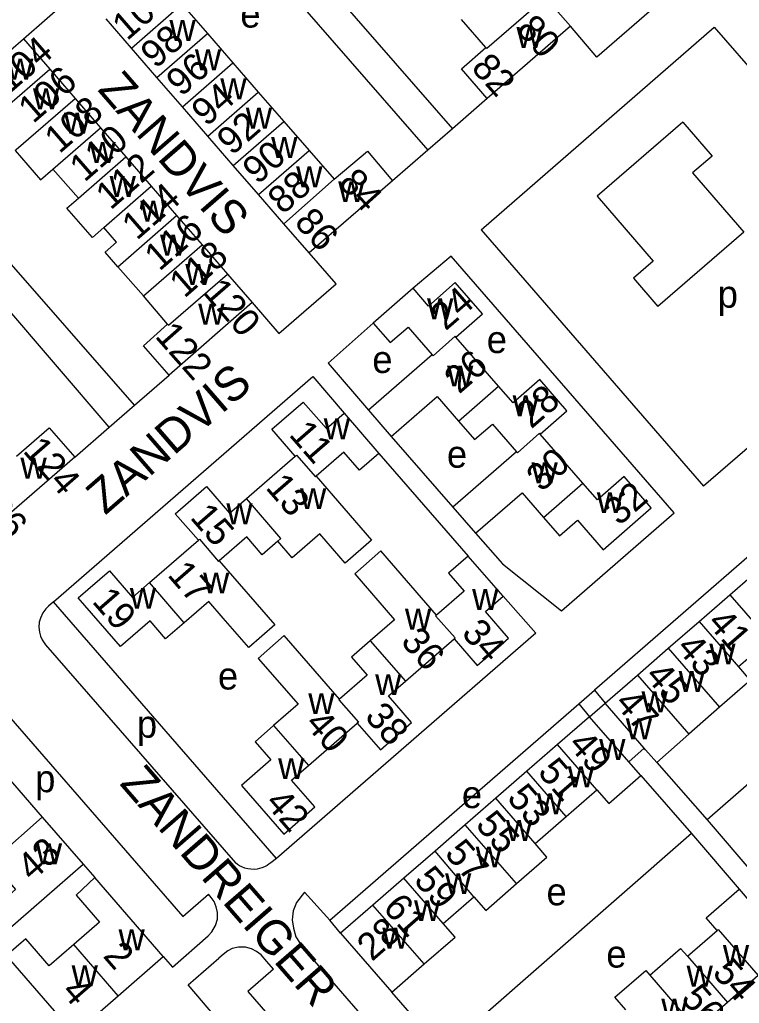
# Model space of a CAD drawing. Extents: x 155854 to 157362, y 383621 to 384685.
# Drawn here: x 156553.9 to 156659.8, y 384187.6 to 384332.2 of the extents above; entities that cross this region are included whole.
import ezdxf

# ---------------------------------------------------------------- set-up
doc = ezdxf.new("R2010")
doc.units = 0
for name, color, linetype in [('BLT_Basislijn', 7, 'Continuous'), ('BLT_Bebouwing', 7, 'Continuous'), ('BLT_Centroide', 7, 'Continuous'), ('BLT_Huisnummer', 7, 'Continuous'), ('BLT_Huisnummer_ tussenligend', 7, 'Continuous'), ('BLT_Huisnummer_reeks', 7, 'Continuous'), ('BLT_Onderdoorgang_en_onderverdeling', 7, 'Continuous'), ('BLT_Onderverdeling_panden', 7, 'Continuous'), ('BLT_Straatnaam', 7, 'Continuous')]:
    doc.layers.add(name, color=color, linetype=linetype)

msp = doc.modelspace()

# ---------------------------------------------------------------- linework, layer by layer
at = {"layer": 'BLT_Basislijn'}
for p, q in [((156585.66, 384352.81), (156617.61, 384316.2)), ((156554.48, 384329.42), (156562.84, 384336.72)), ((156621.82, 384301.32), (156656.09, 384331.14)), ((156656.09, 384331.14), (156688.96, 384293.5)), ((156622.73, 384320.65), (156617.61, 384316.2)), ((156617.61, 384316.2), (156613.96, 384313.03)), ((156651.51, 384317.16), (156638.91, 384306.3)), ((156651.51, 384317.16), (156655.8, 384312.18)), ((156570.81, 384275.55), (156538.82, 384312.06)), ((156613.96, 384313.03), (156608.8, 384308.55)), ((156655.8, 384312.18), (156652.94, 384309.72)), ((156652.94, 384309.72), (156660.47, 384300.98)), ((156638.91, 384306.3), (156647.15, 384296.74)), ((156621.82, 384301.32), (156654.53, 384263.64)), ((156660.47, 384300.98), (156647.8, 384290.06)), ((156617.41, 384297.46), (156611.82, 384292.74)), ((156650.2, 384259.71), (156617.41, 384297.46)), ((156647.15, 384296.74), (156644.22, 384294.22)), ((156644.22, 384294.22), (156647.8, 384290.06)), ((156688.96, 384293.5), (156654.53, 384263.64)), ((156605.95, 384287.63), (156599.33, 384281.75)), ((156599.33, 384281.75), (156605.23, 384274.83)), ((156570.81, 384275.55), (156575.91, 384279.99)), ((156558.9, 384246.63), (156597.07, 384279.78)), ((156597.07, 384279.78), (156601.65, 384274.38)), ((156567.1, 384272.32), (156570.81, 384275.55)), ((156562.05, 384267.91), (156567.1, 384272.32)), ((156608.6, 384270.97), (156617.66, 384260.57)), ((156606.78, 384268.47), (156619.93, 384253.38)), ((156675.14, 384265.48), (156638.5, 384233.65)), ((156633.63, 384245.32), (156650.2, 384259.71)), ((156621, 384256.72), (156624.97, 384252.23)), ((156624.97, 384252.23), (156633.63, 384245.32)), ((156625.07, 384247.47), (156629.86, 384242.04)), ((156591.7, 384208.89), (156558.9, 384246.63)), ((156691.62, 384246.51), (156655.07, 384214.57)), ((156629.86, 384242.04), (156591.7, 384208.89)), ((156557.75, 384240.33), (156585.67, 384208.26)), ((156546.83, 384236.14), (156577.91, 384200.36)), ((156636.21, 384231.66), (156638.5, 384233.65)), ((156638.5, 384233.65), (156640.07, 384231.75)), ((156599.57, 384199.83), (156636.21, 384231.66)), ((156636.21, 384231.66), (156637.78, 384229.73)), ((156647.65, 384223.02), (156655.07, 384214.57)), ((156645.3, 384221.09), (156652.79, 384212.57)), ((156655.07, 384214.57), (156662.09, 384206.4)), ((156652.79, 384212.57), (156616.25, 384180.63)), ((156652.79, 384212.57), (156659.79, 384204.4)), ((156563.28, 384208.05), (156564.97, 384206.1)), ((156591.7, 384208.89), (156590.89, 384208.28)), ((156577.91, 384200.36), (156581.69, 384203.64)), ((156599.57, 384199.83), (156595.84, 384203.95)), ((156601.14, 384197.9), (156599.57, 384199.83)), ((156578.74, 384190.35), (156583.22, 384194.24)), ((156582.96, 384185.4), (156578.74, 384190.35)), ((156616.25, 384180.63), (156608.66, 384189.26))]:
    msp.add_line(p, q, dxfattribs=at)
for points in [[(156585.66, 384352.81), (156582.05, 384349.68), (156613.96, 384313.03)], [(156643.36, 384338.6), (156647.29, 384334.04), (156638.86, 384326.74), (156634.97, 384331.3)], [(156567.1, 384272.32), (156535.44, 384309.18), (156538.82, 384312.06)], [(156588.14, 384290.64), (156592.07, 384286.08), (156600.49, 384293.39), (156596.54, 384297.94)], [(156558.9, 384246.63), (156558.15, 384245.98), (156557.79, 384245.59), (156557.34, 384245.04), (156556.97, 384244.26), (156556.82, 384243.65), (156556.75, 384242.92), (156556.84, 384242.2), (156557.01, 384241.57), (156557.25, 384241.05), (156557.75, 384240.33)], [(156590.89, 384208.28), (156590.61, 384208.06), (156590.32, 384207.87), (156589.95, 384207.68), (156589.57, 384207.52), (156589.23, 384207.42), (156588.87, 384207.35), (156588.44, 384207.31), (156587.93, 384207.32), (156587.48, 384207.37), (156587.05, 384207.48), (156586.62, 384207.66), (156586.29, 384207.82), (156585.98, 384208.01), (156585.67, 384208.26)], [(156581.68, 384197.54), (156582.19, 384198.11), (156582.75, 384199.03), (156583.04, 384199.99), (156583.04, 384200.97), (156582.85, 384201.82), (156582.54, 384202.56), (156582.11, 384203.17), (156581.69, 384203.64)], [(156595.84, 384203.95), (156594.67, 384202.41), (156594.16, 384201.21), (156594.01, 384199.9), (156594.2, 384198.68), (156594.58, 384197.37)], [(156575.06, 384194.49), (156576.39, 384192.94), (156581.68, 384197.54)], [(156594.58, 384197.37), (156595.64, 384195.74), (156627.8, 384158.66)], [(156591.26, 384192.61), (156590.28, 384193.74), (156589.44, 384194.75), (156588.78, 384195.21), (156588.03, 384195.63), (156587.15, 384195.88), (156586.12, 384195.88), (156585.2, 384195.67), (156584.54, 384195.33), (156583.87, 384194.79), (156583.22, 384194.24)], [(156591.26, 384192.61), (156587.49, 384189.33), (156604.1, 384170.21)]]:
    msp.add_lwpolyline(points, dxfattribs=at)
at = {"layer": 'BLT_Bebouwing'}
for p, q in [((156547.48, 384323.35), (156554.48, 384329.42)), ((156572.14, 384291.65), (156568.36, 384295.92)), ((156611.82, 384292.74), (156605.95, 384287.63)), ((156601.65, 384274.38), (156606.78, 384268.47)), ((156605.23, 384274.83), (156608.6, 384270.97)), ((156627.03, 384268.72), (156617.66, 384260.57)), ((156617.66, 384260.57), (156621, 384256.72)), ((156625.07, 384247.47), (156619.93, 384253.38)), ((156658.42, 384247.68), (156662.94, 384251.61)), ((156653.89, 384243.74), (156658.42, 384247.68)), ((156649.36, 384239.82), (156653.89, 384243.74)), ((156664.21, 384241), (156659.69, 384237.07)), ((156644.83, 384235.88), (156649.36, 384239.82)), ((156640.07, 384231.75), (156644.83, 384235.88)), ((156637.78, 384229.73), (156640.07, 384231.75)), ((156637.78, 384229.73), (156633.08, 384225.65)), ((156647.65, 384223.02), (156652.37, 384227.19)), ((156633.08, 384225.65), (156628.55, 384221.72)), ((156643.55, 384223.1), (156645.83, 384225.12)), ((156645.3, 384221.09), (156643.55, 384223.1)), ((156551.95, 384221.09), (156557.25, 384214.99)), ((156628.55, 384221.72), (156623.99, 384217.76)), ((156634.31, 384215.09), (156638.83, 384219.02)), ((156623.99, 384217.76), (156619.48, 384213.83)), ((156557.25, 384214.99), (156563.28, 384208.05)), ((156629.75, 384211.13), (156634.31, 384215.09)), ((156619.48, 384213.83), (156615.05, 384209.98)), ((156615.05, 384209.98), (156610.47, 384206)), ((156610.47, 384206), (156605.91, 384202.04)), ((156659.79, 384204.4), (156661.52, 384202.4)), ((156605.91, 384202.04), (156601.14, 384197.9)), ((156616.23, 384199.37), (156620.73, 384203.29)), ((156601.14, 384197.9), (156608.66, 384189.26)), ((156608.66, 384189.26), (156613.43, 384193.4)), ((156662.59, 384191.68), (156658.06, 384187.75)), ((156658.06, 384187.75), (156653.53, 384183.81))]:
    msp.add_line(p, q, dxfattribs=at)
for points in [[(156631.3, 384335.52), (156634.97, 384331.3)], [(156577.81, 384334.52), (156581.55, 384330.21)], [(156570.37, 384328.06), (156566.63, 384332.36)], [(156622.52, 384328.15), (156618.93, 384332.28)], [(156634.97, 384331.3), (156622.73, 384320.65)], [(156554.48, 384329.42), (156558.35, 384324.96)], [(156581.55, 384330.21), (156585.3, 384325.9)], [(156574.12, 384323.75), (156570.37, 384328.06)], [(156622.73, 384320.65), (156618.93, 384325.03), (156622.52, 384328.15)], [(156558.35, 384324.96), (156562.08, 384320.66)], [(156585.3, 384325.9), (156589.04, 384321.59)], [(156577.86, 384319.44), (156574.12, 384323.75)], [(156562.08, 384320.66), (156565.82, 384316.36)], [(156589.04, 384321.59), (156592.78, 384317.28)], [(156581.6, 384315.13), (156577.86, 384319.44)], [(156565.82, 384316.36), (156569.55, 384312.05)], [(156592.78, 384317.28), (156596.52, 384312.98)], [(156585.34, 384310.82), (156581.6, 384315.13)], [(156553.42, 384313.14), (156553.25, 384312.99), (156556.99, 384308.69), (156558.82, 384310.28)], [(156569.55, 384312.05), (156573.29, 384307.74)], [(156596.52, 384312.98), (156600.18, 384308.77)], [(156600.18, 384308.77), (156605.09, 384312.9), (156608.8, 384308.55)], [(156589.09, 384306.52), (156585.34, 384310.82)], [(156562.56, 384305.97), (156558.82, 384310.28)], [(156573.29, 384307.74), (156577.02, 384303.45)], [(156608.8, 384308.55), (156596.54, 384297.94)], [(156592.81, 384302.23), (156589.09, 384306.52)], [(156566.3, 384301.67), (156564.63, 384300.22), (156560.89, 384304.53), (156562.56, 384305.98)], [(156577.02, 384303.45), (156580.76, 384299.14)], [(156568.36, 384295.92), (156566.5, 384298.06), (156568.17, 384299.51), (156566.3, 384301.67)], [(156596.54, 384297.94), (156592.81, 384302.23)], [(156580.76, 384299.14), (156584.51, 384294.82)], [(156584.51, 384294.82), (156588.14, 384290.64)], [(156618.1, 384285.55), (156622.03, 384288.97), (156618.02, 384293.57), (156614.1, 384290.13), (156611.82, 384292.74)], [(156575.68, 384287.49), (156572.14, 384291.65)], [(156588.14, 384290.64), (156575.91, 384279.99)], [(156575.91, 384279.99), (156572.14, 384284.28), (156575.68, 384287.49)], [(156605.95, 384287.63), (156608.44, 384284.76), (156611.08, 384287.05), (156614.62, 384282.98)], [(156624.38, 384278.34), (156618.1, 384285.55)], [(156614.62, 384282.98), (156605.23, 384274.83)], [(156630.51, 384271.31), (156634.43, 384274.73), (156630.44, 384279.33), (156626.52, 384275.89), (156624.38, 384278.34)], [(156594.48, 384268.07), (156591.05, 384272.01), (156595.66, 384276.02), (156599.09, 384272.13), (156601.65, 384274.38)], [(156608.6, 384270.97), (156615.34, 384276.83), (156618.49, 384273.2)], [(156618.49, 384273.2), (156620.85, 384270.49), (156623.5, 384272.78), (156627.03, 384268.72)], [(156553.45, 384268.04), (156558.28, 384272.24), (156562.05, 384267.91)], [(156636.8, 384264.1), (156630.51, 384271.31)], [(156606.78, 384268.47), (156603.91, 384265.98), (156601.61, 384268.64), (156597.54, 384265.11)], [(156562.05, 384267.91), (156549.74, 384257.27)], [(156587.3, 384261.84), (156594.48, 384268.07)], [(156597.54, 384265.11), (156605.69, 384255.71), (156601.83, 384252.34), (156598.07, 384256.65), (156594, 384253.09), (156591.9, 384255.55)], [(156631, 384259.04), (156633.36, 384256.33), (156636.01, 384258.63), (156639.78, 384254.29), (156646.85, 384260.47), (156642.85, 384265.08), (156638.93, 384261.65), (156636.8, 384264.1)], [(156580.23, 384255.72), (156576.8, 384259.6), (156581.4, 384263.6), (156584.8, 384259.67), (156587.3, 384261.84)], [(156621, 384256.72), (156627.86, 384262.65), (156631, 384259.04)], [(156573.04, 384249.47), (156580.23, 384255.72)], [(156591.9, 384255.55), (156589.63, 384253.56), (156587.33, 384256.19), (156583.27, 384252.65)], [(156615.24, 384244.68), (156607.08, 384254.13), (156603.22, 384250.76), (156609.1, 384244.01), (156605.52, 384240.89)], [(156583.27, 384252.65), (156591.46, 384243.27), (156587.63, 384239.92), (156583.87, 384244.22), (156581.74, 384246.69), (156578.13, 384243.56)], [(156619.93, 384253.38), (156617.03, 384250.88), (156619.34, 384248.22), (156615.24, 384244.68)], [(156578.13, 384243.56), (156575.4, 384241.19), (156573.11, 384243.83), (156568.77, 384240.05), (156562.54, 384247.22), (156567.13, 384251.22), (156570.55, 384247.3), (156573.04, 384249.47)], [(156617.85, 384241.21), (156621.26, 384237.29), (156625.87, 384241.28), (156622.45, 384245.2), (156625.07, 384247.47)], [(156601, 384232.32), (156592.83, 384241.7), (156589.01, 384238.32), (156594.89, 384231.59), (156591.29, 384228.45)], [(156610.68, 384234.98), (156617.85, 384241.21)], [(156605.52, 384240.89), (156602.77, 384238.49), (156605.06, 384235.86), (156601, 384232.32)], [(156659.69, 384237.07), (156661.43, 384235.06), (156656.91, 384231.13)], [(156603.59, 384228.81), (156607.02, 384224.89), (156611.59, 384228.88), (156608.18, 384232.8), (156610.68, 384234.98)], [(156656.91, 384231.13), (156652.37, 384227.19)], [(156591.29, 384228.45), (156588.57, 384226.07), (156590.87, 384223.43), (156586.55, 384219.65), (156592.79, 384212.5), (156597.35, 384216.49), (156593.94, 384220.41), (156596.44, 384222.59)], [(156596.44, 384222.59), (156603.59, 384228.81)], [(156646.03, 384224.89), (156645.83, 384225.12)], [(156647.65, 384223.02), (156646.03, 384224.89)], [(156638.83, 384219.02), (156640.59, 384217), (156645.3, 384221.09)], [(156627.03, 384205.21), (156631.51, 384209.11), (156629.75, 384211.13)], [(156549.75, 384208.44), (156553.31, 384204.34), (156549.32, 384200.87), (156551.78, 384198.05), (156563.28, 384208.05)], [(156564.97, 384206.1), (156562.23, 384203.53), (156565.69, 384199.55), (156561.88, 384196.24)], [(156575.06, 384194.49), (156564.97, 384206.1)], [(156620.73, 384203.29), (156622.49, 384201.27), (156627.03, 384205.21)], [(156656.56, 384198.33), (156654.95, 384200.19), (156659.79, 384204.4)], [(156613.43, 384193.4), (156617.98, 384197.36), (156616.23, 384199.37)], [(156652.18, 384194.52), (156656.56, 384198.33)], [(156561.88, 384196.24), (156558.28, 384193.11), (156554.83, 384197.1), (156552.01, 384194.65)], [(156646.64, 384191.74), (156651.17, 384195.68), (156652.18, 384194.52)], [(156568.41, 384188.72), (156575.06, 384194.49)], [(156643.13, 384186.67), (156641.51, 384188.52), (156646.04, 384192.44), (156646.64, 384191.74)], [(156562, 384183.14), (156568.41, 384188.72)]]:
    msp.add_lwpolyline(points, dxfattribs=at)
at = {"layer": 'BLT_Onderdoorgang_en_onderverdeling'}
msp.add_line((156643.55, 384223.1), (156637.78, 384229.73), dxfattribs=at)
msp.add_lwpolyline([(156645.83, 384225.12), (156640.07, 384231.75)], dxfattribs=at)
at = {"layer": 'BLT_Onderverdeling_panden'}
for p, q in [((156570.37, 384328.06), (156577.81, 384334.52)), ((156574.12, 384323.75), (156581.55, 384330.21)), ((156551.35, 384318.88), (156558.35, 384324.96)), ((156577.86, 384319.44), (156585.3, 384325.9)), ((156553.42, 384313.14), (156562.08, 384320.66)), ((156581.6, 384315.13), (156589.04, 384321.59)), ((156558.82, 384310.28), (156565.82, 384316.36)), ((156585.34, 384310.82), (156592.78, 384317.28)), ((156562.56, 384305.97), (156569.55, 384312.05)), ((156589.09, 384306.52), (156596.52, 384312.98)), ((156566.3, 384301.67), (156573.29, 384307.74)), ((156600.18, 384308.77), (156592.81, 384302.23)), ((156568.36, 384295.92), (156577.02, 384303.45)), ((156618.49, 384273.2), (156624.38, 384278.34)), ((156631, 384259.04), (156636.8, 384264.1)), ((156658.42, 384247.68), (156664.21, 384241)), ((156653.89, 384243.74), (156659.69, 384237.07)), ((156605.52, 384240.89), (156610.68, 384234.98)), ((156649.36, 384239.82), (156656.91, 384231.13)), ((156591.29, 384228.45), (156596.44, 384222.59)), ((156638.83, 384219.02), (156633.08, 384225.65)), ((156634.31, 384215.09), (156628.55, 384221.72)), ((156629.75, 384211.13), (156623.99, 384217.76)), ((156557.25, 384214.99), (156549.75, 384208.44)), ((156627.03, 384205.21), (156619.48, 384213.83)), ((156620.73, 384203.29), (156615.05, 384209.98)), ((156616.23, 384199.37), (156610.47, 384206)), ((156613.43, 384193.4), (156605.91, 384202.04)), ((156568.41, 384188.72), (156561.88, 384196.24)), ((156562, 384183.14), (156552.01, 384194.65)), ((156652.18, 384194.52), (156658.06, 384187.75)), ((156646.64, 384191.74), (156653.53, 384183.81))]:
    msp.add_line(p, q, dxfattribs=at)
for points in [[(156631.3, 384335.52), (156622.65, 384328), (156622.52, 384328.15)], [(156572.14, 384291.65), (156580.76, 384299.14)], [(156575.68, 384287.49), (156575.84, 384287.3), (156584.51, 384294.82)], [(156614.62, 384282.98), (156614.75, 384282.83), (156617.98, 384285.68), (156618.1, 384285.55)], [(156627.03, 384268.72), (156627.16, 384268.57), (156630.4, 384271.43), (156630.51, 384271.31)], [(156594.48, 384268.07), (156594.66, 384268.22), (156597.43, 384265.02), (156597.54, 384265.11)], [(156591.9, 384255.55), (156592.37, 384255.95), (156587.3, 384261.84)], [(156580.23, 384255.72), (156580.38, 384255.85), (156583.16, 384252.55), (156583.27, 384252.65)], [(156578.13, 384243.56), (156573.04, 384249.47)], [(156615.24, 384244.68), (156615.13, 384244.58), (156618.02, 384241.35), (156617.85, 384241.21)], [(156644.83, 384235.88), (156652.37, 384227.19)], [(156601, 384232.32), (156600.89, 384232.22), (156603.77, 384228.96), (156603.59, 384228.81)], [(156656.56, 384198.33), (156656.71, 384198.45), (156662.59, 384191.68)]]:
    msp.add_lwpolyline(points, dxfattribs=at)

# ---------------------------------------------------------------- texts
at = {"layer": 'BLT_Centroide'}
for s, p in [('e', (156586.39, 384331.07)), ('w', (156575.96, 384329.12)), ('w', (156627.02, 384328.09)), ('w', (156579.71, 384324.81)), ('w', (156552.08, 384323.44)), ('w', (156583.45, 384320.53)), ('w', (156555.88, 384319.06)), ('w', (156587.2, 384316.22)), ('w', (156560.45, 384315.47)), ('w', (156590.93, 384311.91)), ('w', (156564.19, 384311.16)), ('w', (156594.61, 384307.59)), ('w', (156567.16, 384306.19)), ('w', (156600.79, 384305.41)), ('w', (156571.66, 384302.56)), ('w', (156574.58, 384297.56)), ('w', (156578.3, 384293.22)), ('p', (156656.63, 384289.89)), ('w', (156580.2, 384287.41)), ('w', (156613.87, 384288.19)), ('e', (156622.65, 384283.22)), ('e', (156605.81, 384280.29)), ('w', (156616.81, 384278.31)), ('w', (156626.45, 384273.94)), ('w', (156598.67, 384270.53)), ('e', (156616.79, 384266.36)), ('w', (156554.04, 384264.75)), ('w', (156629.23, 384264.06)), ('w', (156595.18, 384260.28)), ('w', (156638.84, 384259.69)), ('w', (156584.34, 384258.06)), ('w', (156580.91, 384247.88)), ('w', (156570.13, 384245.62)), ('w', (156620.5, 384245.44)), ('w', (156610.62, 384242.55)), ('w', (156655.39, 384237.44)), ('e', (156583.1, 384233.75)), ('w', (156606.23, 384232.92)), ('w', (156650.88, 384233.39)), ('w', (156596.39, 384230.14)), ('w', (156645.42, 384230.39)), ('p', (156571.17, 384226.67)), ('w', (156643.11, 384226.43)), ('w', (156639.19, 384223.38)), ('w', (156591.95, 384220.58)), ('w', (156634.58, 384219.36)), ('p', (156556.21, 384218.65)), ('e', (156618.99, 384216.31)), ('w', (156630.03, 384215.42)), ('w', (156625.48, 384211.47)), ('w', (156556.3, 384208.06)), ('w', (156621.02, 384207.59)), ('w', (156616.52, 384203.67)), ('e', (156631.44, 384202.02)), ('w', (156611.95, 384199.7)), ('w', (156568.47, 384195.42)), ('w', (156607.28, 384195.66)), ('w', (156657.39, 384193.11)), ('e', (156640.24, 384192.86)), ('w', (156561.57, 384190.12)), ('w', (156652.05, 384190.08)), ('w', (156648.33, 384185.23))]:
    msp.add_text(s, height=4, dxfattribs=at).set_placement(p)
at = {"layer": 'BLT_Huisnummer'}
for s, rotation, p in [('98', 40.9816, (156573.92, 384324.91)), ('104', 40.9897, (156552.39, 384321.23)), ('94', 40.9816, (156581.4, 384316.4)), ('108', 40.9897, (156559.77, 384312.43)), ('90', 40.9816, (156588.92, 384307.88)), ('112', 40.9897, (156567.3, 384304.14)), ('116', 40.9897, (156574.48, 384295.15)), ('24', 40.9932, (156616.59, 384286.39)), ('28', 40.9932, (156629.2, 384271.97)), ('11', 310.9982, (156593.42, 384271.16)), ('32', 40.9932, (156642.13, 384257.71)), ('15', 310.9982, (156578.87, 384258.99)), ('19', 310.9982, (156564.45, 384246.64)), ('34', 310.9838, (156618.8, 384241.96)), ('41', 310.9802, (156654.95, 384243.47)), ('47', 310.9802, (156641.33, 384231.66)), ('38', 310.9838, (156604.56, 384229.69)), ('49', 310.9802, (156634.48, 384225.57)), ('53', 310.9802, (156625.48, 384217.71)), ('42', 310.9838, (156589.9, 384217)), ('43', 41.088, (156555.74, 384205.42)), ('57', 310.9802, (156616.31, 384209.56)), ('28', 41.0731, (156605.76, 384193.67)), ('2', 310.9795, (156566.07, 384194.51)), ('56', 310.9857, (156651.08, 384188.23))]:
    msp.add_text(s, height=4, rotation=rotation, dxfattribs=at).set_placement(p)
at = {"layer": 'BLT_Huisnummer_ tussenligend'}
for s, rotation, p in [('100', 40.9816, (156569.73, 384329.04)), ('96', 40.9816, (156577.69, 384320.8)), ('106', 40.9897, (156555.91, 384316.86)), ('92', 40.9816, (156585.15, 384312.15)), ('110', 40.9897, (156563.46, 384308.24)), ('88', 40.9816, (156592.63, 384303.48)), ('114', 40.9897, (156571.16, 384299.7)), ('118', 40.9897, (156578.15, 384291.18)), ('26', 40.9932, (156618.58, 384277.1)), ('30', 40.9932, (156630.68, 384262.68)), ('13', 310.9982, (156589.98, 384263.38)), ('17', 310.9982, (156575.55, 384250.54)), ('36', 310.9838, (156609.86, 384240.72)), ('43', 310.9802, (156650.42, 384239.81)), ('45', 310.9802, (156645.8, 384235.65)), ('40', 310.9838, (156595.77, 384228.62)), ('51', 310.9802, (156630.01, 384221.53)), ('55', 310.9802, (156620.86, 384213.78)), ('59', 310.9802, (156611.78, 384205.62)), ('61', 310.9802, (156607.23, 384201.58)), ('54', 310.9857, (156655.7, 384192.01)), ('4', 310.9795, (156559.93, 384189.22))]:
    msp.add_text(s, height=4, rotation=rotation, dxfattribs=at).set_placement(p)
at = {"layer": 'BLT_Huisnummer_reeks'}
for s, rotation, p in [('80', 312.0599, (156626.82, 384330.71)), ('82', 312.0599, (156620.22, 384325.05)), ('84', 312.0599, (156600.66, 384308.12)), ('86', 312.0599, (156594.19, 384302.33)), ('120', 310.9592, (156580.8, 384292.04)), ('122', 311.3758, (156573.7, 384285.63)), ('124', 310.9803, (156554.28, 384268.76)), ('126', 310.8946, (156546.52, 384262.33))]:
    msp.add_text(s, height=4, rotation=rotation, dxfattribs=at).set_placement(p)
at = {"layer": 'BLT_Straatnaam'}
for s, rotation, p in [('ZANDVIS', 310.9816, (156565.28, 384321.89)), ('ZANDVIS', 40.9824, (156566.51, 384259.3)), ('ZANDREIGER', 310.9812, (156568.52, 384219.86))]:
    msp.add_text(s, height=5, rotation=rotation, dxfattribs=at).set_placement(p)

doc.saveas('drawing.dxf')
